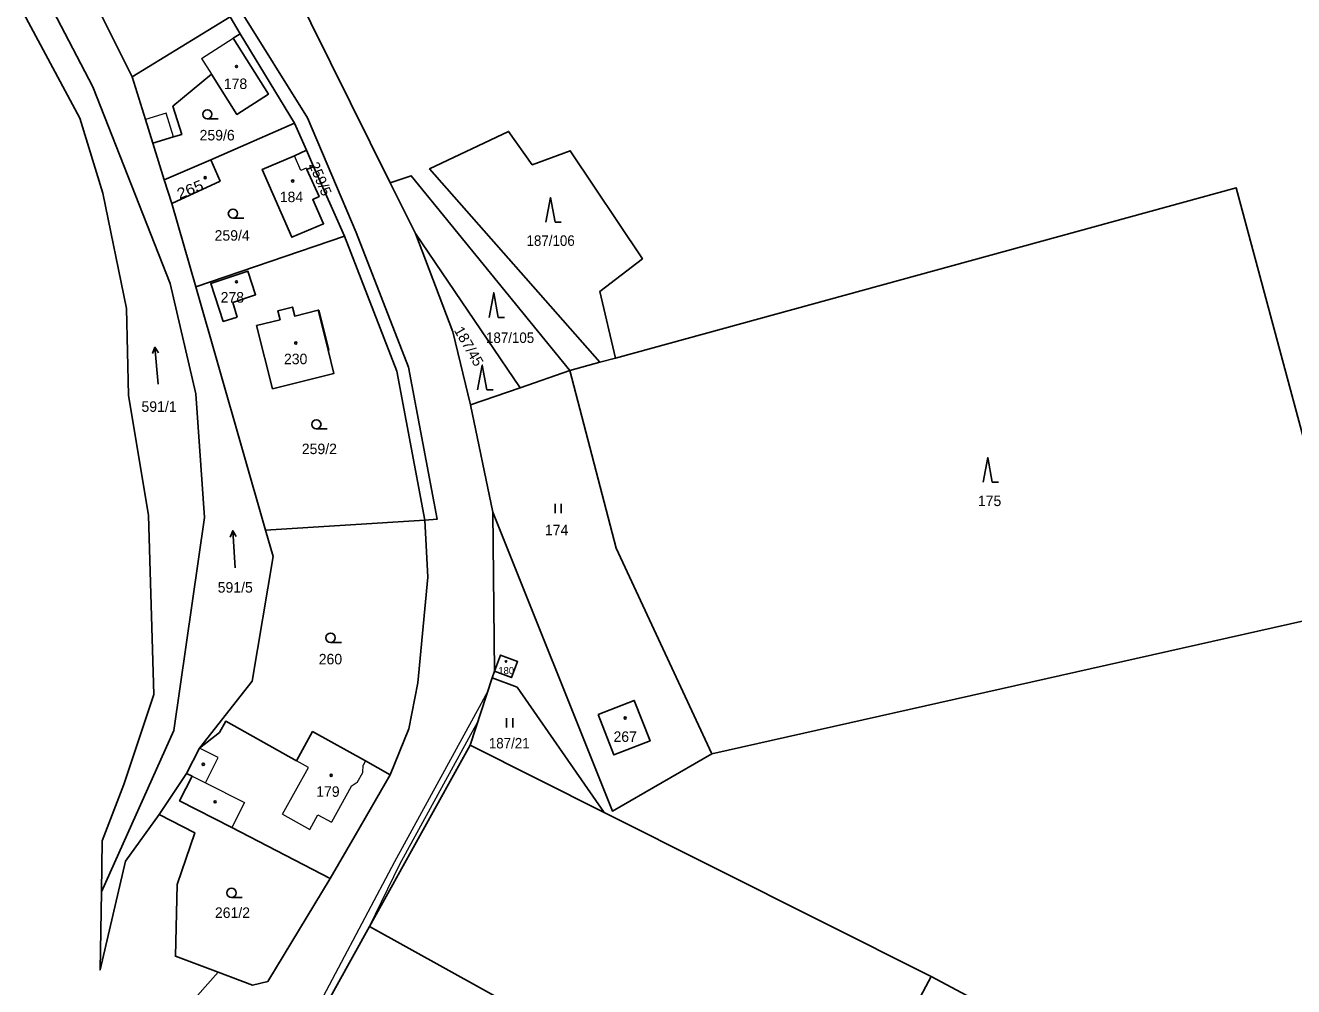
# Model space of a CAD drawing. Extents: x -754445 to -751443, y -1030748 to -1028224.
# Drawn here: x -753084.1 to -752878.6, y -1029557.1 to -1029401.4 of the extents above; entities that cross this region are included whole.
import ezdxf
from ezdxf.enums import TextEntityAlignment as Align

# ---------------------------------------------------------------- set-up
doc = ezdxf.new("R2010")
doc.units = 0
doc.header["$LTSCALE"] = 0.68
for name, color, linetype, lineweight in [('1', 7, 'Continuous', 25), ('13', 7, 'Continuous', 13), ('3', 7, 'Continuous', 25), ('4', 7, 'Continuous', 13), ('5', 7, 'Continuous', 25)]:
    doc.layers.add(name, color=color, linetype=linetype, lineweight=lineweight)
doc.layers.add('2', color=7, linetype='Continuous')

msp = doc.modelspace()

# ---------------------------------------------------------------- linework, layer by layer
at = {"layer": '1'}
for p, q in [((-753049.27, -1029402.74), (-753040.5, -1029417.24)), ((-753037.4, -1029424.21), (-753038.56, -1029421.6)), ((-753032.36, -1029435.54), (-753037.4, -1029424.21)), ((-753060.33, -1029430.23), (-753061.62, -1029426.4)), ((-753020.9, -1029435.1), (-753024.97, -1029426.88)), ((-753003.92, -1029460.07), (-753020.9, -1029435.1)), ((-753056.45, -1029443.74), (-753045.18, -1029483.14)), ((-753011.97, -1029462.86), (-753008.36, -1029480.24)), ((-753045.18, -1029483.14), (-753019.37, -1029481.51)), ((-753012.03, -1029517.98), (-753028.33, -1029547.34)), ((-753012.03, -1029517.98), (-752990.32, -1029528.87)), ((-753057.96, -1029522.55), (-753062.41, -1029529.23)), ((-752937.31, -1029555.47), (-752990.32, -1029528.87)), ((-753028.33, -1029547.34), (-753041.53, -1029571.12)), ((-753056.19, -1029558.54), (-753052.83, -1029554.77))]:
    msp.add_line(p, q, dxfattribs=at)
for points in [[(-753071.76, -1029541.75), (-753071.63, -1029533.49), (-753068.15, -1029524.38), (-753063.28, -1029509.75), (-753064.12, -1029480.78), (-753067.4, -1029461.3), (-753067.68, -1029447.26), (-753071.53, -1029428.53), (-753075.28, -1029416.4), (-753087.55, -1029393.42), (-753096.16, -1029380.11), (-753109.22, -1029363.71), (-753121.76, -1029359.73), (-753150.41, -1029333.89)], [(-753071.76, -1029541.75), (-753060.01, -1029515.61), (-753055.07, -1029481.09), (-753056.44, -1029461.05), (-753060.62, -1029443.17), (-753073.13, -1029411.34), (-753093.21, -1029373.01), (-753114.37, -1029353.55)], [(-753114.37, -1029353.55), (-753087.64, -1029371.97), (-753082.58, -1029378.01), (-753066.77, -1029409.71)], [(-753024.97, -1029426.88), (-753041.08, -1029394.35), (-753057.08, -1029372)], [(-753049.27, -1029402.74), (-753050.93, -1029400), (-753066.77, -1029409.71)], [(-753019.37, -1029481.51), (-753017.38, -1029481.38), (-753022.02, -1029456.73), (-753030.47, -1029434.9), (-753038.4, -1029416.33), (-753049.22, -1029398.96)], [(-753063.45, -1029420.48), (-753060.09, -1029419.44), (-753058.76, -1029419.03), (-753060.17, -1029414.47), (-753053.93, -1029409.3), (-753049.8, -1029415.8), (-753044.7, -1029412.51), (-753050.41, -1029403.46), (-753049.27, -1029402.74)], [(-753066.77, -1029409.71), (-753064.63, -1029416.64), (-753063.45, -1029420.48)], [(-753038.56, -1029421.6), (-753040.5, -1029417.24), (-753054.06, -1029423.13)], [(-752988.48, -1029455.26), (-752991, -1029444.48), (-752984.12, -1029439.17), (-752995.8, -1029421.68), (-753001.96, -1029423.95), (-753005.8, -1029418.54), (-753018.59, -1029424.63), (-752991, -1029455.95)], [(-753063.45, -1029420.48), (-753061.62, -1029426.4), (-753054.06, -1029423.13)], [(-753038.56, -1029421.6), (-753040.49, -1029422.51), (-753045.7, -1029424.7), (-753040.92, -1029435.69), (-753035.78, -1029433.5), (-753037.51, -1029429.57), (-753036.49, -1029429.12), (-753038.48, -1029424.7), (-753037.4, -1029424.21)], [(-753054.06, -1029423.13), (-753052.54, -1029426.61), (-753060.33, -1029430.23), (-753056.45, -1029443.74)], [(-752995.89, -1029457.29), (-753021.56, -1029425.72), (-753024.97, -1029426.88)], [(-752972.84, -1029519.36), (-752869.5, -1029496.19), (-752887.92, -1029427.67), (-752988.48, -1029455.26), (-752991, -1029455.95), (-752995.89, -1029457.29)], [(-753020.9, -1029435.1), (-753014.85, -1029451.02), (-753011.97, -1029462.86)], [(-753019.37, -1029481.51), (-753023.91, -1029457.37), (-753032.36, -1029435.54), (-753056.45, -1029443.74)], [(-752972.84, -1029519.36), (-752988.39, -1029486.09), (-752995.89, -1029457.29), (-753003.92, -1029460.07), (-753011.97, -1029462.86)], [(-753008.43, -1029507.08), (-753008.07, -1029505.98), (-753008.36, -1029480.24)], [(-753008.36, -1029480.24), (-752988.98, -1029528.66), (-752972.84, -1029519.36)], [(-753024.96, -1029522.79), (-753021.93, -1029515.36), (-753020.52, -1029507.87), (-753018.88, -1029490.74), (-753019.37, -1029481.51)], [(-753045.18, -1029483.14), (-753043.96, -1029487.42), (-753047.33, -1029507.61), (-753055.87, -1029518.45)], [(-752990.32, -1029528.87), (-753004.43, -1029508.57), (-753008.43, -1029507.08), (-753012.03, -1029517.98)], [(-753024.96, -1029522.79), (-753029, -1029520.54), (-753037.54, -1029515.78), (-753040.17, -1029520.5), (-753051.62, -1029514.12), (-753052.64, -1029515.95), (-753055.87, -1029518.45), (-753057.96, -1029522.55)], [(-753057.96, -1029522.55), (-753057.07, -1029523), (-753059.11, -1029527.01), (-753050.64, -1029531.32), (-753034.68, -1029539.6)], [(-753034.68, -1029539.6), (-753030.65, -1029532.6), (-753024.96, -1029522.79)], [(-753062.41, -1029529.23), (-753067.88, -1029536.79), (-753071.97, -1029554.39), (-753071.76, -1029541.75)], [(-753062.41, -1029529.23), (-753056.65, -1029532.16), (-753059.48, -1029540.58), (-753059.78, -1029552.17), (-753052.83, -1029554.77)], [(-753052.83, -1029554.77), (-753047.31, -1029556.84), (-753044.78, -1029556.26), (-753034.68, -1029539.6)], [(-753009.09, -1029591.06), (-753000.94, -1029578.32), (-753002.03, -1029577.71), (-752999.7, -1029573.78), (-753003.08, -1029571.96), (-753007.81, -1029568.13), (-753007.16, -1029567.08), (-753003.62, -1029561.06), (-753028.33, -1029547.34)], [(-753009.09, -1029591.06), (-753013.99, -1029598.73), (-752966.22, -1029609.73), (-752937.31, -1029555.47)], [(-752966.22, -1029609.73), (-752952.24, -1029617.18), (-752923.33, -1029562.91), (-752937.31, -1029555.47)]]:
    msp.add_lwpolyline(points, dxfattribs=at)
for points in [[(-753049.76, -1029448.64), (-753052.02, -1029449.33), (-753054.04, -1029443.18), (-753048.02, -1029441.21), (-753046.79, -1029445.01), (-753050.48, -1029446.24)], [(-753036.52, -1029447.49), (-753034.9, -1029453.94), (-753035.05, -1029453.97), (-753034.11, -1029457.77), (-753044.03, -1029460.25), (-753046.63, -1029450.02), (-753042.82, -1029449.06), (-753043.19, -1029447.6), (-753040.8, -1029447.01), (-753040.43, -1029448.46), (-753036.66, -1029447.53)], [(-753008.07, -1029505.98), (-753005.33, -1029507.03), (-753004.33, -1029504.43), (-753007.08, -1029503.38)], [(-752991.28, -1029513), (-752985.43, -1029510.72), (-752982.87, -1029517.29), (-752988.72, -1029519.57)]]:
    msp.add_lwpolyline(points, close=True, dxfattribs=at)
at = {"layer": '13'}
msp.add_lwpolyline([(-753024.28, -1029536.9), (-753038.71, -1029564.08), (-753056.91, -1029597.04), (-753067.91, -1029618.26), (-753070.22, -1029625.17), (-753066.93, -1029618.68), (-753061.63, -1029608.37), (-753056.36, -1029598.14), (-753048.31, -1029583.79), (-753041.53, -1029571.12), (-753028.33, -1029547.34), (-753023.41, -1029537.28), (-753011.29, -1029515.17), (-753010.82, -1029514.31), (-753009.1, -1029509.1), (-753010.25, -1029511.21)], close=True, dxfattribs=at)
at = {"layer": '3'}
for p, q in [((-753054.603, -1029416.53), (-753052.853, -1029416.53)), ((-753050.453, -1029432.62), (-753048.703, -1029432.62)), ((-752998.27, -1029433.26), (-752997.274, -1029433.26)), ((-753007.46, -1029448.68), (-753006.464, -1029448.68)), ((-753063.084, -1029453.514), (-753062.5, -1029454.443)), ((-753009.31, -1029460.4), (-753008.314, -1029460.4)), ((-753036.933, -1029466.76), (-753035.183, -1029466.76)), ((-752927.42, -1029475.39), (-752926.424, -1029475.39)), ((-752998.251, -1029480.39), (-752998.251, -1029478.89)), ((-752997.25, -1029480.39), (-752997.25, -1029478.89)), ((-753050.492, -1029483.25), (-753049.924, -1029484.189)), ((-753034.633, -1029501.33), (-753032.883, -1029501.33)), ((-753006.131, -1029515.1), (-753006.131, -1029513.6)), ((-753005.13, -1029515.1), (-753005.13, -1029513.6)), ((-753050.683, -1029542.66), (-753048.933, -1029542.66))]:
    msp.add_line(p, q, dxfattribs=at)
for points in [[(-752998.27, -1029433.26), (-752999.02, -1029429.26), (-752999.77, -1029433.26)], [(-753007.46, -1029448.68), (-753008.21, -1029444.68), (-753008.96, -1029448.68)], [(-753062.561, -1029459.491), (-753063.084, -1029453.514), (-753063.499, -1029454.531)], [(-753009.31, -1029460.4), (-753010.06, -1029456.4), (-753010.81, -1029460.4)], [(-752927.42, -1029475.39), (-752928.17, -1029471.39), (-752928.92, -1029475.39)], [(-753050.073, -1029489.235), (-753050.492, -1029483.25), (-753050.924, -1029484.259)]]:
    msp.add_lwpolyline(points, dxfattribs=at)
for centre in [(-753054.6029, -1029415.7798), (-753050.4529, -1029431.8698), (-753036.9329, -1029466.0098), (-753034.6329, -1029500.5798), (-753050.6829, -1029541.9098)]:
    msp.add_circle(centre, 0.75, dxfattribs=at)
at = {"layer": '4'}
for p, q in [((-753055.57, -1029406.72), (-753050.41, -1029403.46)), ((-753055.57, -1029406.72), (-753053.93, -1029409.3)), ((-753061.28, -1029415.61), (-753064.63, -1029416.64)), ((-753060.09, -1029419.44), (-753061.28, -1029415.61)), ((-753039.47, -1029424.9), (-753040.49, -1029422.51)), ((-753038.57, -1029424.49), (-753039.47, -1029424.9)), ((-753038.48, -1029424.7), (-753038.57, -1029424.49)), ((-753035.05, -1029453.97), (-753036.66, -1029447.53)), ((-753052.84, -1029519.99), (-753055.87, -1029518.45)), ((-753054.92, -1029524.08), (-753052.84, -1029519.99)), ((-753042.43, -1029529.17), (-753038.2, -1029521.59)), ((-753038.2, -1029521.59), (-753040.17, -1029520.5)), ((-753029.41, -1029522.42), (-753029.38, -1029521.23)), ((-753029, -1029520.54), (-753029.38, -1029521.23)), ((-753057.07, -1029523), (-753054.92, -1029524.08)), ((-753030.31, -1029524.04), (-753029.41, -1029522.42)), ((-753054.92, -1029524.08), (-753048.58, -1029527.27)), ((-753031.3, -1029524.69), (-753034.5, -1029530.47)), ((-753030.31, -1029524.04), (-753031.3, -1029524.69)), ((-753048.58, -1029527.27), (-753050.64, -1029531.32)), ((-753042.43, -1029529.17), (-753038, -1029531.62)), ((-753038, -1029531.62), (-753036.69, -1029529.26)), ((-753036.69, -1029529.26), (-753034.5, -1029530.47))]:
    msp.add_line(p, q, dxfattribs=at)
at = {"layer": '5'}
for centre, radius in [((-753049.8668, -1029408.0392), 0.175), ((-753054.9468, -1029426.0492), 0.175), ((-753040.7768, -1029426.5892), 0.175), ((-753049.8868, -1029442.9092), 0.175), ((-753040.2768, -1029452.8392), 0.175), ((-753006.2046, -1029504.4194), 0.1172), ((-752986.9068, -1029513.5892), 0.175), ((-753055.2568, -1029521.0792), 0.175), ((-753034.5368, -1029522.8692), 0.175), ((-753053.3468, -1029527.1692), 0.175)]:
    msp.add_circle(centre, radius, dxfattribs=at)

# ---------------------------------------------------------------- texts
at = {"layer": '2'}
for s, height, p in [('178', 1.7, (-753050.039, -1029411.68)), ('259/6', 1.7, (-753053.01, -1029420.01)), ('184', 1.7, (-753040.969, -1029430.01)), ('259/4', 1.7, (-753050.58, -1029436.25)), ('278', 1.7, (-753050.549, -1029446.28)), ('230', 1.7, (-753040.289, -1029456.26)), ('591/1', 1.7, (-753062.43, -1029463.98)), ('259/2', 1.7, (-753036.45, -1029470.83)), ('175', 1.7, (-752927.859, -1029479.25)), ('174', 1.7, (-752998.009, -1029483.97)), ('591/5', 1.7, (-753050.08, -1029493.27)), ('260', 1.7, (-753034.659, -1029504.89)), ('180', 1.14, (-753006.18, -1029506.47)), ('267', 1.7, (-752986.899, -1029517.45)), ('179', 1.7, (-753035.069, -1029526.35)), ('261/2', 1.7, (-753050.53, -1029545.97))]:
    msp.add_text(s, height=height, dxfattribs=at).set_placement(p, align=Align.CENTER)
for s, rotation, p in [('259/5', 293, (-753037.0683, -1029426.5634)), ('187/45', 300, (-753012.9614, -1029453.7785))]:
    msp.add_text(s, height=1.7, rotation=rotation, dxfattribs=at).set_placement(p, align=Align.CENTER)
at = {"layer": '2', "width": 1.15}
msp.add_text('265', height=1.7, rotation=22, dxfattribs=at).set_placement((-753057.0789, -1029428.7215), align=Align.CENTER)
at = {"layer": '2', "width": 0.95}
for s, p in [('187/106', (-752998.98, -1029437.09)), ('187/105', (-753005.55, -1029452.82)), ('187/21', (-753005.689, -1029518.51))]:
    msp.add_text(s, height=1.7, dxfattribs=at).set_placement(p, align=Align.CENTER)

doc.saveas('drawing.dxf')
